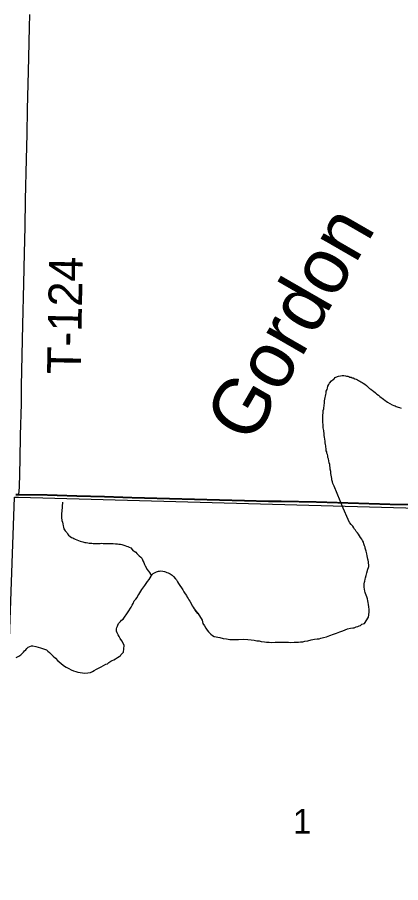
# Model space of a CAD drawing. Extents: x 2.4 to 73.1, y 4.5 to 25.6.
# Drawn here: x 30.015 to 30.338, y 21.341 to 22.071 of the extents above; entities that cross this region are included whole.
import ezdxf

# ---------------------------------------------------------------- set-up
doc = ezdxf.new("R2010")
doc.units = 0
for name, color, linetype in [('GM_X_Interchange_Ramps', 7, 'Continuous'), ('GM_X_Minor_River', 7, 'Continuous'), ('GM_X_Minor_River_Text', 7, 'Continuous'), ('GM_X_Section', 7, 'Continuous'), ('GM_X_Section_Text', 7, 'Continuous'), ('GM_X_Township_Road', 7, 'Continuous'), ('GM_X_Township_Road_Text', 7, 'Continuous'), ('SH_Cut_Line', 7, 'Continuous')]:
    doc.layers.add(name, color=color, linetype=linetype)

msp = doc.modelspace()

# ---------------------------------------------------------------- linework, layer by layer
at = {"layer": 'GM_X_Interchange_Ramps'}
for points in [[(30.01339, 21.66813), (30.01568, 21.66809), (30.03995, 21.66769), (30.06484, 21.66699), (30.08817, 21.66631), (30.1115, 21.66565), (30.20641, 21.66302), (30.22663, 21.66256), (30.23752, 21.66236), (30.26705, 21.66177), (30.30284, 21.66084), (30.32928, 21.66006), (30.35104, 21.65971)], [(30.35104, 21.65971), (30.32928, 21.66006), (30.30284, 21.66084), (30.26705, 21.66177), (30.23752, 21.66236), (30.22663, 21.66256), (30.20641, 21.66302), (30.1115, 21.66565), (30.08817, 21.66631), (30.06484, 21.66699), (30.03995, 21.66769), (30.01568, 21.66809), (30.01339, 21.66813)]]:
    msp.add_lwpolyline(points, dxfattribs=at)
at = {"layer": 'GM_X_Minor_River'}
for points in [[(30.28978, 21.65656), (30.28214, 21.67503), (30.28159, 21.67637), (30.28122, 21.67732), (30.28086, 21.67866), (30.28032, 21.68038), (30.28015, 21.68171), (30.27945, 21.6859), (30.27929, 21.68762), (30.27894, 21.68933), (30.27877, 21.69085), (30.2786, 21.69238), (30.27843, 21.69352), (30.27807, 21.69486), (30.27772, 21.69638), (30.27736, 21.6981), (30.277, 21.69924), (30.27683, 21.70058), (30.27647, 21.70191), (30.27611, 21.70306), (30.27593, 21.70401), (30.27557, 21.70497), (30.27541, 21.70687), (30.27524, 21.70801), (30.27506, 21.70915), (30.27489, 21.7103), (30.27472, 21.71163), (30.27456, 21.71315), (30.27439, 21.71487), (30.27404, 21.71639), (30.27387, 21.71772), (30.27369, 21.71887), (30.27371, 21.71982), (30.27354, 21.72115), (30.27336, 21.7221), (30.27319, 21.72324), (30.27302, 21.72439), (30.27286, 21.72629), (30.27288, 21.72743), (30.27271, 21.72857), (30.27272, 21.72971), (30.27274, 21.73104), (30.27257, 21.73238), (30.27259, 21.73332), (30.27261, 21.73446), (30.27262, 21.73541), (30.27283, 21.73655), (30.27285, 21.73769), (30.27306, 21.73902), (30.27346, 21.74034), (30.27348, 21.74148), (30.27369, 21.74262), (30.27412, 21.74603), (30.27414, 21.74717), (30.27435, 21.7485), (30.27475, 21.74982), (30.27496, 21.75115), (30.27517, 21.75247), (30.27538, 21.75361), (30.27559, 21.75513), (30.27619, 21.75664), (30.27659, 21.75777), (30.27699, 21.75947), (30.27778, 21.76098), (30.27836, 21.76192), (30.27992, 21.76399), (30.28126, 21.76511), (30.28223, 21.76566), (30.283, 21.76679), (30.28492, 21.76752), (30.28587, 21.76788), (30.28759, 21.76824), (30.28892, 21.7684), (30.29026, 21.76838), (30.29177, 21.76817), (30.29272, 21.76796), (30.29367, 21.76776), (30.29462, 21.76755), (30.29556, 21.76716), (30.29651, 21.76695), (30.29745, 21.76656), (30.2984, 21.76635), (30.29972, 21.76576), (30.30067, 21.76537), (30.3018, 21.76478), (30.30274, 21.76419), (30.30387, 21.76361), (30.30482, 21.76302), (30.30576, 21.76244), (30.3067, 21.76185), (30.30802, 21.76107), (30.30952, 21.7601), (30.31102, 21.75874), (30.31215, 21.75758), (30.31328, 21.75681), (30.31459, 21.75584), (30.31553, 21.75525), (30.31722, 21.75389), (30.31816, 21.75274), (30.31966, 21.75176), (30.32079, 21.7508)], [(30.32079, 21.7508), (30.32192, 21.74983), (30.32286, 21.74924), (30.32399, 21.74847), (30.3253, 21.74749), (30.32624, 21.74672), (30.32718, 21.74594), (30.33133, 21.7436), (30.33265, 21.7432), (30.3336, 21.7428), (30.33454, 21.74241), (30.33624, 21.74181), (30.33738, 21.74141), (30.3387, 21.74101)], [(30.05287, 21.66155), (30.05223, 21.65412), (30.05222, 21.65374), (30.05199, 21.65242), (30.05194, 21.65071), (30.05191, 21.64957), (30.05207, 21.64861), (30.05238, 21.64613), (30.05272, 21.64479), (30.05306, 21.64345), (30.05339, 21.64173), (30.05373, 21.64058), (30.05408, 21.63924), (30.05516, 21.63731), (30.05645, 21.63594), (30.05718, 21.63497), (30.05791, 21.63381), (30.0594, 21.63263), (30.06052, 21.63183), (30.06146, 21.63142), (30.06239, 21.63102), (30.06352, 21.63041), (30.06483, 21.62981), (30.06634, 21.62919), (30.06766, 21.62877), (30.06897, 21.62836), (30.07011, 21.62813), (30.07162, 21.62771), (30.07275, 21.62749), (30.07427, 21.62725), (30.0754, 21.62703), (30.07654, 21.627), (30.07749, 21.62697), (30.07882, 21.62674), (30.08034, 21.6267), (30.08186, 21.62684), (30.08319, 21.6268), (30.08452, 21.62676), (30.08586, 21.62692), (30.08719, 21.62688), (30.08833, 21.62684), (30.08947, 21.62681), (30.09042, 21.62678), (30.09137, 21.62676), (30.09251, 21.62672), (30.09346, 21.6267), (30.09555, 21.62664), (30.09745, 21.62658), (30.09935, 21.62634), (30.10048, 21.62611), (30.10181, 21.62607), (30.10295, 21.62585), (30.10464, 21.62542), (30.10559, 21.6252), (30.1069, 21.6246), (30.10803, 21.62418), (30.10916, 21.62377), (30.11066, 21.62297), (30.11177, 21.62179), (30.11231, 21.62083), (30.11343, 21.62023), (30.11474, 21.61943), (30.11566, 21.61845), (30.1164, 21.61748), (30.11769, 21.6163), (30.119, 21.61531), (30.11973, 21.61434), (30.12026, 21.61299), (30.12061, 21.61203), (30.12152, 21.61068), (30.12204, 21.60895), (30.12277, 21.60779), (30.12386, 21.60605), (30.12402, 21.60509), (30.12531, 21.60353), (30.12622, 21.60218), (30.1279, 21.59956)], [(30.31122, 21.56456), (30.31164, 21.56886), (30.31171, 21.57114), (30.31158, 21.57342), (30.31126, 21.57533), (30.31092, 21.57686), (30.31078, 21.57839), (30.31026, 21.58011), (30.30973, 21.58165), (30.3092, 21.58319), (30.30867, 21.58453), (30.30832, 21.58549), (30.30816, 21.58645), (30.30769, 21.58988), (30.30754, 21.59141), (30.30758, 21.59274), (30.30781, 21.59406), (30.30803, 21.59501), (30.30846, 21.59671), (30.30868, 21.59784), (30.30931, 21.59972), (30.30994, 21.60199), (30.3106, 21.60501), (30.31122, 21.60651), (30.31144, 21.60745), (30.31147, 21.60878), (30.31132, 21.61012), (30.31117, 21.61126), (30.31082, 21.61261), (30.31066, 21.61356), (30.31032, 21.6149), (30.31017, 21.61643), (30.30984, 21.61796), (30.3095, 21.6193), (30.30915, 21.62026), (30.30898, 21.62121), (30.30846, 21.62275), (30.3083, 21.6237), (30.30795, 21.62485), (30.30724, 21.62659), (30.3069, 21.62793), (30.30618, 21.62928), (30.30545, 21.63044), (30.30454, 21.6318), (30.30363, 21.63315), (30.30272, 21.63451), (30.3018, 21.63568), (30.30088, 21.63685), (30.30015, 21.63801), (30.29942, 21.63898), (30.29888, 21.63995), (30.29797, 21.6413), (30.29668, 21.64267), (30.29539, 21.64423), (30.29431, 21.64616), (30.29414, 21.64712), (30.28978, 21.65656)], [(30.10838, 21.56919), (30.11072, 21.57297), (30.11173, 21.57484), (30.11253, 21.57615), (30.11335, 21.57841), (30.11473, 21.57989), (30.11591, 21.58118), (30.11651, 21.5825), (30.11731, 21.58361), (30.11811, 21.58511), (30.11911, 21.5866), (30.11991, 21.58791), (30.1207, 21.58903), (30.1215, 21.59034), (30.12229, 21.59145), (30.12348, 21.59313), (30.12467, 21.59462), (30.12605, 21.59629), (30.12765, 21.59909), (30.12825, 21.60022), (30.12943, 21.60132), (30.13098, 21.60242), (30.13233, 21.60295), (30.13386, 21.60329), (30.13482, 21.60345), (30.13596, 21.6036), (30.13767, 21.60336), (30.13899, 21.60314), (30.13993, 21.60273), (30.14106, 21.60232), (30.142, 21.6021), (30.14388, 21.60109), (30.14536, 21.59991), (30.14667, 21.59892), (30.14813, 21.59698), (30.14905, 21.596), (30.14996, 21.59445), (30.15087, 21.5931), (30.15196, 21.59136), (30.15343, 21.58941), (30.15433, 21.58768), (30.15542, 21.58593), (30.15632, 21.58439), (30.15742, 21.58283), (30.15814, 21.58148), (30.15887, 21.58032), (30.15959, 21.57916), (30.16032, 21.57819), (30.16159, 21.57606), (30.1623, 21.57414), (30.16322, 21.57297), (30.16394, 21.57162), (30.16723, 21.56784), (30.16486, 21.57064)], [(30.09362, 21.52743), (30.09477, 21.52797), (30.0963, 21.52851), (30.09766, 21.52943), (30.09939, 21.53053), (30.10074, 21.53145), (30.1019, 21.53199), (30.10211, 21.53294), (30.10347, 21.53424), (30.10443, 21.53497), (30.10494, 21.54066), (30.10403, 21.54258), (30.10294, 21.5447), (30.10165, 21.54663), (30.10055, 21.54836), (30.09982, 21.5497), (30.0991, 21.55143), (30.09856, 21.55277), (30.09839, 21.55373), (30.09841, 21.55468), (30.09863, 21.55581), (30.09922, 21.55694), (30.09962, 21.55788), (30.10022, 21.55919), (30.10101, 21.56013), (30.10179, 21.56106), (30.10257, 21.56199), (30.10392, 21.56291), (30.10838, 21.56919)], [(30.16715, 21.56794), (30.17063, 21.56198), (30.17133, 21.5593), (30.1728, 21.55718), (30.1739, 21.55526), (30.17501, 21.55371), (30.17611, 21.55236), (30.17723, 21.55119), (30.17816, 21.55022), (30.17947, 21.54924), (30.18078, 21.54845), (30.18248, 21.54804), (30.18399, 21.54762), (30.1857, 21.54739), (30.18854, 21.54676), (30.19119, 21.54632), (30.19422, 21.54587), (30.19764, 21.54579), (30.20144, 21.5459), (30.20563, 21.54618), (30.20924, 21.54591), (30.21208, 21.54547), (30.21474, 21.54522), (30.21701, 21.54479), (30.21891, 21.54456), (30.22061, 21.54414), (30.22326, 21.54389), (30.22516, 21.54366), (30.22724, 21.54342), (30.22971, 21.54336), (30.23238, 21.54349), (30.23523, 21.54343), (30.24188, 21.54347), (30.24359, 21.54343), (30.24568, 21.54338), (30.24835, 21.54351), (30.25044, 21.54347), (30.25215, 21.54362), (30.25387, 21.54377), (30.25577, 21.54392), (30.25749, 21.54426), (30.25997, 21.54477), (30.26284, 21.54547), (30.26571, 21.54616), (30.26799, 21.5463), (30.26952, 21.54646), (30.27086, 21.54681), (30.27334, 21.54751), (30.27583, 21.54802), (30.27851, 21.5491), (30.28158, 21.55017), (30.28426, 21.55106), (30.28714, 21.55233), (30.28944, 21.55304), (30.29346, 21.55465), (30.29614, 21.55535), (30.29786, 21.5555), (30.299, 21.55567), (30.30092, 21.55639), (30.30226, 21.55674), (30.30341, 21.55728), (30.30456, 21.55763), (30.30572, 21.55875), (30.30783, 21.55927), (30.31119, 21.56456)], [(30.01384, 21.53055), (30.01596, 21.53183), (30.01751, 21.53294), (30.01886, 21.53405), (30.01983, 21.53498), (30.02081, 21.53609), (30.02179, 21.53721), (30.02276, 21.53833), (30.02392, 21.53925), (30.02527, 21.53998), (30.02661, 21.54033), (30.02775, 21.54031), (30.0304, 21.53987), (30.03229, 21.53945), (30.03437, 21.53883), (30.03927, 21.53701), (30.04058, 21.53603), (30.04188, 21.53486), (30.04318, 21.5335), (30.04486, 21.53175), (30.04691, 21.53), (30.04876, 21.52768), (30.05156, 21.52572), (30.05381, 21.52395), (30.05605, 21.52238), (30.05812, 21.52139), (30.06019, 21.5202), (30.06207, 21.5194), (30.06396, 21.51879), (30.06584, 21.51818), (30.06774, 21.51794), (30.06964, 21.51771), (30.07153, 21.51748), (30.0742, 21.51761), (30.07648, 21.51794), (30.07803, 21.51885), (30.07956, 21.51958), (30.08149, 21.52067), (30.08379, 21.52176), (30.08553, 21.52267), (30.08746, 21.52396), (30.08938, 21.52486), (30.09072, 21.5254), (30.09188, 21.52633), (30.09362, 21.52743)]]:
    msp.add_lwpolyline(points, dxfattribs=at)
at = {"layer": 'GM_X_Section'}
msp.add_lwpolyline([(30.51643, 21.65196), (30.49787, 21.13293), (29.99357, 21.14088), (30.01225, 21.66591), (30.01568, 21.66582)], close=True, dxfattribs=at)
at = {"layer": 'GM_X_Township_Road'}
msp.add_line((30.0135, 21.66785), (30.0158, 21.66781), dxfattribs=at)
for points in [[(30.0158, 21.66781), (30.01612, 21.67034), (30.01623, 21.67126), (30.01647, 21.67436), (30.01709, 21.69766), (30.0175, 21.71817), (30.01807, 21.74458), (30.01828, 21.75981), (30.01929, 21.81108), (30.02013, 21.84619), (30.02068, 21.87167), (30.02117, 21.89374), (30.02165, 21.91673), (30.02253, 21.95091), (30.02287, 21.97204), (30.02337, 21.99286), (30.02419, 22.02517), (30.02445, 22.03667), (30.02496, 22.06215), (30.02529, 22.07302)], [(30.0158, 21.66781), (30.04007, 21.66741), (30.06496, 21.66672), (30.08829, 21.66603), (30.11162, 21.66538), (30.20653, 21.66275), (30.22675, 21.66228), (30.23764, 21.66208), (30.26717, 21.66149), (30.30295, 21.66057), (30.3294, 21.65978), (30.35116, 21.65943), (30.36982, 21.65898), (30.46162, 21.65661), (30.51735, 21.65528)]]:
    msp.add_lwpolyline(points, dxfattribs=at)
at = {"layer": 'SH_Cut_Line'}
for points in [[(30.35104, 21.65971), (30.32928, 21.66006), (30.30284, 21.66084), (30.26705, 21.66177), (30.23752, 21.66236), (30.22663, 21.66256), (30.20641, 21.66302), (30.1115, 21.66565), (30.08817, 21.66631), (30.06484, 21.66699), (30.03995, 21.66769), (30.01568, 21.66809), (30.01339, 21.66813)], [(30.01339, 21.66813), (30.01568, 21.66809), (30.03995, 21.66769), (30.06484, 21.66699), (30.08817, 21.66631), (30.1115, 21.66565), (30.20641, 21.66302), (30.22663, 21.66256), (30.23752, 21.66236), (30.26705, 21.66177), (30.30284, 21.66084), (30.32928, 21.66006), (30.35104, 21.65971)]]:
    msp.add_lwpolyline(points, dxfattribs=at)

# ---------------------------------------------------------------- texts
at = {"layer": 'GM_X_Minor_River_Text'}
msp.add_text('Gordon', height=0.047375, rotation=60.05461, dxfattribs=at).set_placement((30.21223, 21.70941))
at = {"layer": 'GM_X_Section_Text'}
msp.add_text('1', height=0.02093, rotation=0.00001, dxfattribs=at).set_placement((30.24744, 21.3819))
at = {"layer": 'GM_X_Township_Road_Text'}
msp.add_text('T-124', height=0.028409, rotation=88.87621, dxfattribs=at).set_placement((30.06813, 21.76931))

doc.saveas('drawing.dxf')
